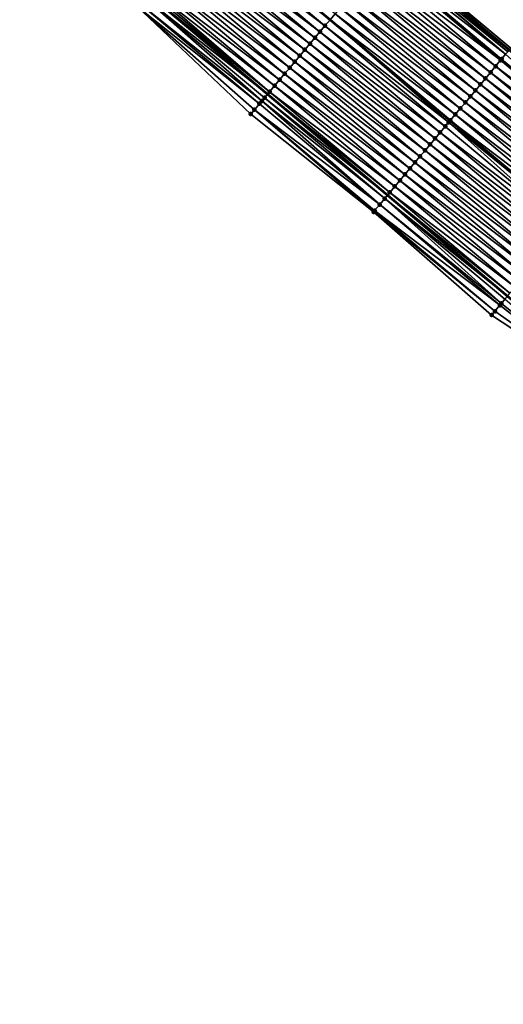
# Model space of a CAD drawing. Header units: feet. Extents: x 2007189 to 2022806, y 818621 to 837694.
# Tile 366 of 656: x 2016335 to 2016397, y 819333 to 819459. Entities that reach past the tile are written whole.
import ezdxf

# ---------------------------------------------------------------- set-up
doc = ezdxf.new("R2010")
doc.units = ezdxf.units.FT
doc.header["$MEASUREMENT"] = 0
for name, color, linetype, lineweight in [('EP_Travel Lane', 172, 'Continuous', 53), ('Road Shots', 141, 'Continuous', 100), ('Road X-Section', 40, 'Continuous', 13), ('STRIPING', 60, 'Continuous', 53)]:
    doc.layers.add(name, color=color, linetype=linetype, lineweight=lineweight)
doc.layers.add('I-77-MM17-21_SB-Surface-Border', color=7, linetype='Continuous')
doc.layers.add('I-77-MM17-21_SB-Surface-TIN', color=7, linetype='Continuous')

msp = doc.modelspace()

# ---------------------------------------------------------------- linework, layer by layer
at = {"layer": 'EP_Travel Lane'}
for points in [[(2016183.28467098, 819634.8907298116, 265.2329252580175), (2016198.596788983, 819622.027194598, 265.4946617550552), (2016213.909148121, 819609.1634568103, 265.7324263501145), (2016229.221533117, 819596.2996972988, 265.9676188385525), (2016244.533497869, 819583.4362908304, 266.2445913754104), (2016259.891310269, 819570.5225203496, 266.5224277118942), (2016275.139457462, 819557.5830874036, 266.7775376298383), (2016290.339732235, 819544.7140810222, 267.0380516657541), (2016305.665004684, 819531.8657909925, 267.2780565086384), (2016320.990131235, 819519.0176232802, 267.5331981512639), (2016336.315276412, 819506.1694399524, 267.7863999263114), (2016351.640517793, 819493.3211759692, 268.0296295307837), (2016366.965729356, 819480.4729369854, 268.2759543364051), (2016382.290939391, 819467.6246992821, 268.5224309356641), (2016397.61622734, 819454.7763962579, 268.7608351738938), (2016412.941223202, 819441.9283381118, 269.0295195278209), (2016428.266222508, 819429.0802770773, 269.2978479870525), (2016443.593150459, 819416.2294417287, 269.5617281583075), (2016458.915161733, 819403.3778103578, 269.829784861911), (2016474.237198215, 819390.526157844, 270.0952103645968), (2016489.559565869, 819377.674227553, 270.3261203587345), (2016504.881901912, 819364.8223237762, 270.560315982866)], [(2016183.202506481, 819603.6958262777, 265.0733781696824), (2016198.532178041, 819590.8528946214, 265.3209503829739), (2016213.861730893, 819578.010062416, 265.5803117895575), (2016229.191185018, 819565.1673129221, 265.8494773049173), (2016244.475745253, 819552.3482420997, 266.109085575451), (2016259.723848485, 819539.4088464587, 266.3687006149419), (2016275.026740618, 819526.4409849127, 266.6317051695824), (2016290.321655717, 819513.5564593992, 266.8704071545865), (2016305.616230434, 819500.6722206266, 267.1444673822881), (2016320.911125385, 819487.787712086, 267.3852626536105), (2016336.205997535, 819474.9032227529, 267.6284244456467), (2016351.500970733, 819462.0186482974, 267.8610853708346), (2016366.795694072, 819449.1342843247, 268.119710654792), (2016382.090362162, 819436.2499668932, 268.384071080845), (2016397.385141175, 819423.36555602, 268.6369120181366), (2016412.679787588, 819410.4812568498, 268.9035286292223), (2016427.977844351, 819397.6047015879, 269.161421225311), (2016443.300191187, 819384.7528080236, 269.3954837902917), (2016458.622623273, 819371.9008429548, 269.6206614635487), (2016473.944835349, 819359.0490624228, 269.8687680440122), (2016489.266939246, 819346.1973726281, 270.128160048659), (2016504.589087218, 819333.3456458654, 270.3829531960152)]]:
    msp.add_polyline3d(points, dxfattribs=at)
at = {"layer": 'I-77-MM17-21_SB-Surface-Border', "color": 3, "linetype": 'Continuous', "lineweight": -3}
for points in [[(2016183.460804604, 819635.1003761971, 265.2332455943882), (2016199.312859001, 819622.879429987, 265.4920209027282), (2016214.727341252, 819610.137190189, 265.7272301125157), (2016230.039247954, 819597.2725477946, 265.9470665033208), (2016245.994143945, 819585.1737806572, 266.1947624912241), (2016260.712779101, 819571.4899711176, 266.4927552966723), (2016276.284662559, 819558.9315827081, 266.7249549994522), (2016291.476702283, 819546.069253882, 266.9875041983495), (2016306.159110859, 819532.4549832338, 267.2693192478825), (2016321.162933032, 819519.223718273, 267.5321397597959), (2016337.130822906, 819507.1416154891, 267.7558890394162), (2016351.81332815, 819493.5272637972, 268.0276841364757), (2016367.138531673, 819480.6790315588, 268.2748428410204), (2016382.463761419, 819467.8307773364, 268.519275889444), (2016397.789036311, 819454.9824852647, 268.7590343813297), (2016413.114027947, 819442.1344306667, 269.0281571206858), (2016428.76037423, 819429.6694311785, 269.2843902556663), (2016444.087512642, 819416.8184214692, 269.5406476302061), (2016459.409492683, 819403.9668255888, 269.8124374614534), (2016474.73145874, 819391.1152414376, 270.0856816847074), (2016489.732447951, 819377.8802853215, 270.3232260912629), (2016505.054784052, 819365.0283907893, 270.5578926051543)], [(2016504.315146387, 819333.0189122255, 270.3760323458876), (2016488.99301617, 819345.8706340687, 270.1199002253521), (2016473.097372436, 819358.0378913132, 269.8274183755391), (2016457.396885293, 819370.4383548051, 269.5624527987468), (2016441.672799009, 819382.8112668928, 269.3274584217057), (2016426.79828295, 819396.1974727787, 269.1138127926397), (2016412.169920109, 819409.8727367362, 268.8853118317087), (2016395.360763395, 819420.9494025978, 268.5602324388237), (2016380.304748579, 819434.1189575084, 268.3252186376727), (2016364.656033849, 819446.5807198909, 268.0479512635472), (2016350.114952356, 819460.364253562, 267.801350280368), (2016335.247964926, 819473.7593316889, 267.5690900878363), (2016320.019028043, 819486.7226995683, 267.3377626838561), (2016303.152086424, 819497.730594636, 267.0205578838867), (2016290.260975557, 819513.4840252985, 266.8675688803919), (2016274.061169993, 819525.2883479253, 266.5848943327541), (2016259.111439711, 819538.6864703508, 266.3334746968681), (2016244.398538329, 819552.257178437, 266.1049946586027), (2016226.980209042, 819562.5331212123, 265.7212940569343), (2016211.883923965, 819575.6538988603, 265.4767556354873), (2016197.786978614, 819589.9652309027, 265.2864947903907), (2016181.556114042, 819601.7345447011, 264.9904818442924)]]:
    msp.add_polyline3d(points, dxfattribs=at)
at = {"layer": 'I-77-MM17-21_SB-Surface-TIN', "color": 128, "linetype": 'Continuous', "lineweight": -3}
for points in [[(2016358.78863263, 819470.7151370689, 268.058184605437), (2016374.756149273, 819458.6333469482, 268.3206250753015), (2016359.430928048, 819471.4815940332, 268.0753059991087)], [(2016375.398423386, 819459.3998222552, 268.3399798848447), (2016359.430928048, 819471.4815940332, 268.0753059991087), (2016374.756149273, 819458.6333469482, 268.3206250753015)], [(2016357.504010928, 819469.1822485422, 268.0271181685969), (2016373.471571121, 819457.1004221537, 268.2850557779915), (2016358.146313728, 819469.9486995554, 268.0434862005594)], [(2016358.146313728, 819469.9486995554, 268.0434862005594), (2016374.113865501, 819457.8668802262, 268.302296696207), (2016358.78863263, 819470.7151370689, 268.058184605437)], [(2016358.146313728, 819469.9486995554, 268.0434862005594), (2016373.471571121, 819457.1004221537, 268.2850557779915), (2016374.113865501, 819457.8668802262, 268.302296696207)], [(2016358.78863263, 819470.7151370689, 268.058184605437), (2016374.113865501, 819457.8668802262, 268.302296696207), (2016374.756149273, 819458.6333469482, 268.3206250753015)], [(2016356.219406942, 819467.6493451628, 267.9942147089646), (2016372.186949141, 819455.5675338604, 268.2540186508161), (2016356.861714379, 819468.4157922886, 268.010101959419)], [(2016356.861714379, 819468.4157922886, 268.010101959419), (2016372.829263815, 819456.3339749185, 268.2691552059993), (2016357.504010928, 819469.1822485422, 268.0271181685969)], [(2016356.861714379, 819468.4157922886, 268.010101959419), (2016372.186949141, 819455.5675338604, 268.2540186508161), (2016372.829263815, 819456.3339749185, 268.2691552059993)], [(2016357.504010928, 819469.1822485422, 268.0271181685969), (2016372.829263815, 819456.3339749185, 268.2691552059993), (2016373.471571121, 819457.1004221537, 268.2850557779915)], [(2016355.57709236, 819466.8829040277, 267.9790683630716), (2016371.544634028, 819454.80109317, 268.2389275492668), (2016356.219406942, 819467.6493451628, 267.9942147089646)], [(2016356.219406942, 819467.6493451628, 267.9942147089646), (2016371.544634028, 819454.80109317, 268.2389275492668), (2016372.186949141, 819455.5675338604, 268.2540186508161)], [(2016381.821203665, 819467.0645400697, 268.529344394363), (2016397.146552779, 819454.2161857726, 268.7614065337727), (2016381.894603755, 819467.1520970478, 268.5296664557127)], [(2016381.894603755, 819467.1520970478, 268.5296664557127), (2016397.409804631, 819454.5302200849, 268.7629862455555), (2016382.290939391, 819467.6246992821, 268.5224309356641)], [(2016381.894603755, 819467.1520970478, 268.5296664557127), (2016397.146552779, 819454.2161857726, 268.7614065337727), (2016397.409804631, 819454.5302200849, 268.7629862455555)], [(2016382.463761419, 819467.8307773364, 268.519275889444), (2016382.290939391, 819467.6246992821, 268.5224309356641), (2016397.61622734, 819454.7763962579, 268.7608351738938)], [(2016397.409804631, 819454.5302200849, 268.7629862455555), (2016397.61622734, 819454.7763962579, 268.7608351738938), (2016382.290939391, 819467.6246992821, 268.5224309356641)], [(2016382.463761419, 819467.8307773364, 268.519275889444), (2016397.61622734, 819454.7763962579, 268.7608351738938), (2016397.789036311, 819454.9824852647, 268.7590343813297)], [(2016354.292500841, 819465.3499901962, 267.9448721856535), (2016370.260001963, 819453.2682133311, 268.2089360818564), (2016354.934791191, 819466.1164516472, 267.9625312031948)], [(2016354.934791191, 819466.1164516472, 267.9625312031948), (2016370.902318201, 819454.0346530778, 268.2239104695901), (2016355.57709236, 819466.8829040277, 267.9790683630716)], [(2016354.934791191, 819466.1164516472, 267.9625312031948), (2016370.260001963, 819453.2682133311, 268.2089360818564), (2016370.902318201, 819454.0346530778, 268.2239104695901)], [(2016355.57709236, 819466.8829040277, 267.9790683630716), (2016370.902318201, 819454.0346530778, 268.2239104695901), (2016371.544634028, 819454.80109317, 268.2389275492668)], [(2016380.536583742, 819465.5316500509, 268.4980938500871), (2016396.504210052, 819453.4497682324, 268.7491784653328), (2016381.178862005, 819466.2981216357, 268.5170059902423)], [(2016381.178862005, 819466.2981216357, 268.5170059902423), (2016396.636812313, 819453.6079977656, 268.7524093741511), (2016381.346879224, 819466.4986153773, 268.521345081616)], [(2016381.178862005, 819466.2981216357, 268.5170059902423), (2016396.504210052, 819453.4497682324, 268.7491784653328), (2016396.636812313, 819453.6079977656, 268.7524093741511)], [(2016381.346879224, 819466.4986153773, 268.521345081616), (2016397.146552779, 819454.2161857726, 268.7614065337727), (2016381.821203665, 819467.0645400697, 268.529344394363)], [(2016381.346879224, 819466.4986153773, 268.521345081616), (2016396.636812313, 819453.6079977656, 268.7524093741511), (2016397.146552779, 819454.2161857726, 268.7614065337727)], [(2016353.650207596, 819464.5835311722, 267.9275133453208), (2016369.617691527, 819452.5017687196, 268.1933600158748), (2016354.292500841, 819465.3499901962, 267.9448721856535)], [(2016354.292500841, 819465.3499901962, 267.9448721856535), (2016369.617691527, 819452.5017687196, 268.1933600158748), (2016370.260001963, 819453.2682133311, 268.2089360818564)], [(2016379.252016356, 819463.9987159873, 268.461395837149), (2016395.219602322, 819451.9168679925, 268.7166632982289), (2016379.894300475, 819464.7651826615, 268.4797006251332)], [(2016379.894300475, 819464.7651826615, 268.4797006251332), (2016395.861912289, 819452.6833129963, 268.7322881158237), (2016380.536583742, 819465.5316500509, 268.4980938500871)], [(2016379.894300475, 819464.7651826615, 268.4797006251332), (2016395.219602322, 819451.9168679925, 268.7166632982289), (2016395.861912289, 819452.6833129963, 268.7322881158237)], [(2016380.536583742, 819465.5316500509, 268.4980938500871), (2016395.861912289, 819452.6833129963, 268.7322881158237), (2016396.504210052, 819453.4497682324, 268.7491784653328)], [(2016352.365618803, 819463.050615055, 267.8930344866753), (2016368.333072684, 819450.9688777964, 268.1619976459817), (2016353.007907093, 819463.8170782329, 267.9109070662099)], [(2016353.007907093, 819463.8170782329, 267.9109070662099), (2016368.97538207, 819451.7353232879, 268.1776825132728), (2016353.650207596, 819464.5835311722, 267.9275133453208)], [(2016353.007907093, 819463.8170782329, 267.9109070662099), (2016368.333072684, 819450.9688777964, 268.1619976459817), (2016368.97538207, 819451.7353232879, 268.1776825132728)], [(2016353.650207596, 819464.5835311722, 267.9275133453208), (2016368.97538207, 819451.7353232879, 268.1776825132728), (2016369.617691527, 819452.5017687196, 268.1933600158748)], [(2016378.609734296, 819463.2322475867, 268.4428775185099), (2016394.577296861, 819451.1504192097, 268.700571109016), (2016379.252016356, 819463.9987159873, 268.461395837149)], [(2016379.252016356, 819463.9987159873, 268.461395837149), (2016394.577296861, 819451.1504192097, 268.700571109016), (2016395.219602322, 819451.9168679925, 268.7166632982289)], [(2016351.723379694, 819462.2841106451, 267.8700622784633), (2016351.500970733, 819462.0186482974, 267.8610853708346), (2016367.048486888, 819449.435959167, 268.1272085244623)], [(2016351.723379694, 819462.2841106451, 267.8700622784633), (2016367.048486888, 819449.435959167, 268.1272085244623), (2016351.922467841, 819462.5217291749, 267.8776580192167)], [(2016351.922467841, 819462.5217291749, 267.8776580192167), (2016367.690772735, 819450.2024243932, 268.145334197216), (2016352.365618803, 819463.050615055, 267.8930344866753)], [(2016351.922467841, 819462.5217291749, 267.8776580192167), (2016367.048486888, 819449.435959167, 268.1272085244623), (2016367.690772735, 819450.2024243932, 268.145334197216)], [(2016352.365618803, 819463.050615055, 267.8930344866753), (2016367.690772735, 819450.2024243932, 268.145334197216), (2016368.333072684, 819450.9688777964, 268.1619976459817)], [(2016377.325216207, 819461.6992721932, 268.4010677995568), (2016393.292725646, 819449.6174883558, 268.6642695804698), (2016377.967467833, 819462.4657661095, 268.422741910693)], [(2016377.967467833, 819462.4657661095, 268.422741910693), (2016393.935010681, 819450.3839542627, 268.6824796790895), (2016378.609734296, 819463.2322475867, 268.4428775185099)], [(2016377.967467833, 819462.4657661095, 268.422741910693), (2016393.292725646, 819449.6174883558, 268.6642695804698), (2016393.935010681, 819450.3839542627, 268.6824796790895)], [(2016378.609734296, 819463.2322475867, 268.4428775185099), (2016393.935010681, 819450.3839542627, 268.6824796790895), (2016394.577296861, 819451.1504192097, 268.700571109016)], [(2016350.438979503, 819460.7510364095, 267.8160272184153), (2016366.06927297, 819448.2673885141, 268.097748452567), (2016351.081169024, 819461.5175823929, 267.8441412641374)], [(2016351.081169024, 819461.5175823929, 267.8441412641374), (2016366.795694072, 819449.1342843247, 268.119710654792), (2016351.500970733, 819462.0186482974, 267.8610853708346)], [(2016351.081169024, 819461.5175823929, 267.8441412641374), (2016366.406209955, 819448.6694864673, 268.1081585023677), (2016366.795694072, 819449.1342843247, 268.119710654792)], [(2016351.081169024, 819461.5175823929, 267.8441412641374), (2016366.06927297, 819448.2673885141, 268.097748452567), (2016366.406209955, 819448.6694864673, 268.1081585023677)], [(2016367.048486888, 819449.435959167, 268.1272085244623), (2016351.500970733, 819462.0186482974, 267.8610853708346), (2016366.795694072, 819449.1342843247, 268.119710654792)], [(2016376.040693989, 819460.1663002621, 268.3596862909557), (2016392.008179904, 819448.0845361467, 268.6253268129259), (2016376.682960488, 819460.9327817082, 268.3798180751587)], [(2016376.682960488, 819460.9327817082, 268.3798180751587), (2016392.650451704, 819448.8510131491, 268.6449092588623), (2016377.325216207, 819461.6992721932, 268.4010677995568)], [(2016376.682960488, 819460.9327817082, 268.3798180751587), (2016392.008179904, 819448.0845361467, 268.6253268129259), (2016392.650451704, 819448.8510131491, 268.6449092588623)], [(2016377.325216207, 819461.6992721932, 268.4010677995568), (2016392.650451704, 819448.8510131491, 268.6449092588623), (2016393.292725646, 819449.6174883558, 268.6642695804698)], [(2016350.438979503, 819460.7510364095, 267.8160272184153), (2016350.114952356, 819460.364253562, 267.801350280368), (2016365.763946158, 819447.9030027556, 268.0877464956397)], [(2016350.114952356, 819460.364253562, 267.801350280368), (2016365.121701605, 819447.1365029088, 268.0653389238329), (2016365.763946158, 819447.9030027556, 268.0877464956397)], [(2016350.114952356, 819460.364253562, 267.801350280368), (2016364.656033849, 819446.5807198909, 268.0479512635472), (2016365.121701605, 819447.1365029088, 268.0653389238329)], [(2016350.438979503, 819460.7510364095, 267.8160272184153), (2016365.763946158, 819447.9030027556, 268.0877464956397), (2016366.06927297, 819448.2673885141, 268.097748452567)], [(2016375.398423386, 819459.3998222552, 268.3399798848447), (2016391.365896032, 819447.318069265, 268.6069961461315), (2016376.040693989, 819460.1663002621, 268.3596862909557)], [(2016376.040693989, 819460.1663002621, 268.3596862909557), (2016391.365896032, 819447.318069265, 268.6069961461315), (2016392.008179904, 819448.0845361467, 268.6253268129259)], [(2016374.113865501, 819457.8668802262, 268.302296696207), (2016389.878404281, 819445.5429852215, 268.5649654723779), (2016374.756149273, 819458.6333469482, 268.3206250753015)], [(2016375.398423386, 819459.3998222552, 268.3399798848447), (2016374.756149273, 819458.6333469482, 268.3206250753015), (2016390.723601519, 819446.5516113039, 268.5897687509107)], [(2016390.723601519, 819446.5516113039, 268.5897687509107), (2016374.756149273, 819458.6333469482, 268.3206250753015), (2016390.081314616, 819445.7851467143, 268.5717396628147)], [(2016389.878404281, 819445.5429852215, 268.5649654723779), (2016390.081314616, 819445.7851467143, 268.5717396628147), (2016374.756149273, 819458.6333469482, 268.3206250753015)], [(2016375.398423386, 819459.3998222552, 268.3399798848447), (2016390.723601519, 819446.5516113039, 268.5897687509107), (2016391.365896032, 819447.318069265, 268.6069961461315)], [(2016372.829263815, 819456.3339749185, 268.2691552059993), (2016388.796815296, 819444.2521558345, 268.5279960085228), (2016373.471571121, 819457.1004221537, 268.2850557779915)], [(2016373.471571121, 819457.1004221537, 268.2850557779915), (2016389.439067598, 819445.0186491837, 268.5496002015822), (2016374.113865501, 819457.8668802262, 268.302296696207)], [(2016373.471571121, 819457.1004221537, 268.2850557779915), (2016388.796815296, 819444.2521558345, 268.5279960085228), (2016389.439067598, 819445.0186491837, 268.5496002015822)], [(2016374.113865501, 819457.8668802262, 268.302296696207), (2016389.439067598, 819445.0186491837, 268.5496002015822), (2016389.878404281, 819445.5429852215, 268.5649654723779)], [(2016372.186949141, 819455.5675338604, 268.2540186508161), (2016388.154501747, 819443.4857138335, 268.5127425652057), (2016372.829263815, 819456.3339749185, 268.2691552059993)], [(2016372.829263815, 819456.3339749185, 268.2691552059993), (2016388.154501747, 819443.4857138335, 268.5127425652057), (2016388.796815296, 819444.2521558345, 268.5279960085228)], [(2016370.902318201, 819454.0346530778, 268.2239104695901), (2016386.86981402, 819441.9528806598, 268.4885222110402), (2016371.544634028, 819454.80109317, 268.2389275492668)], [(2016371.544634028, 819454.80109317, 268.2389275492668), (2016387.512159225, 819442.7192961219, 268.5004932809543), (2016372.186949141, 819455.5675338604, 268.2540186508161)], [(2016371.544634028, 819454.80109317, 268.2389275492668), (2016386.86981402, 819441.9528806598, 268.4885222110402), (2016387.512159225, 819442.7192961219, 268.5004932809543)], [(2016372.186949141, 819455.5675338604, 268.2540186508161), (2016387.512159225, 819442.7192961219, 268.5004932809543), (2016388.154501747, 819443.4857138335, 268.5127425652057)], [(2016370.260001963, 819453.2682133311, 268.2089360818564), (2016386.227475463, 819441.1864596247, 268.4758618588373), (2016370.902318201, 819454.0346530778, 268.2239104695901)], [(2016370.902318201, 819454.0346530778, 268.2239104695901), (2016386.227475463, 819441.1864596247, 268.4758618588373), (2016386.86981402, 819441.9528806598, 268.4885222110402)], [(2016395.861912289, 819452.6833129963, 268.7322881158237), (2016411.829253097, 819440.6016705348, 269.0129710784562), (2016396.504210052, 819453.4497682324, 268.7491784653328)], [(2016396.504210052, 819453.4497682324, 268.7491784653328), (2016411.829253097, 819440.6016705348, 269.0129710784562), (2016396.636812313, 819453.6079977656, 268.7524093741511)], [(2016396.636812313, 819453.6079977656, 268.7524093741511), (2016412.062085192, 819440.8795182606, 269.0195383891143), (2016397.146552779, 819454.2161857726, 268.7614065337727)], [(2016396.636812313, 819453.6079977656, 268.7524093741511), (2016411.829253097, 819440.6016705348, 269.0129710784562), (2016412.062085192, 819440.8795182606, 269.0195383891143)], [(2016368.97538207, 819451.7353232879, 268.1776825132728), (2016384.942813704, 819439.6536046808, 268.4489489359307), (2016369.617691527, 819452.5017687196, 268.1933600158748)], [(2016369.617691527, 819452.5017687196, 268.1933600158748), (2016385.585143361, 819440.4200331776, 268.4625321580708), (2016370.260001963, 819453.2682133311, 268.2089360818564)], [(2016369.617691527, 819452.5017687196, 268.1933600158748), (2016384.942813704, 819439.6536046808, 268.4489489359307), (2016385.585143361, 819440.4200331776, 268.4625321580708)], [(2016370.260001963, 819453.2682133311, 268.2089360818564), (2016385.585143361, 819440.4200331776, 268.4625321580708), (2016386.227475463, 819441.1864596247, 268.4758618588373)], [(2016395.219602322, 819451.9168679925, 268.7166632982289), (2016411.186976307, 819439.8351977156, 268.9939062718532), (2016395.861912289, 819452.6833129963, 268.7322881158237)], [(2016395.861912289, 819452.6833129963, 268.7322881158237), (2016411.186976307, 819439.8351977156, 268.9939062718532), (2016411.829253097, 819440.6016705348, 269.0129710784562)], [(2016367.690772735, 819450.2024243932, 268.145334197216), (2016383.658154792, 819438.1207473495, 268.4217407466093), (2016368.333072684, 819450.9688777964, 268.1619976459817)], [(2016368.333072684, 819450.9688777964, 268.1619976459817), (2016384.300482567, 819438.8871774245, 268.4355191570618), (2016368.97538207, 819451.7353232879, 268.1776825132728)], [(2016368.333072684, 819450.9688777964, 268.1619976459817), (2016383.658154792, 819438.1207473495, 268.4217407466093), (2016384.300482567, 819438.8871774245, 268.4355191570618)], [(2016368.97538207, 819451.7353232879, 268.1776825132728), (2016384.300482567, 819438.8871774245, 268.4355191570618), (2016384.942813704, 819439.6536046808, 268.4489489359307)], [(2016393.935010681, 819450.3839542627, 268.6824796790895), (2016409.902379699, 819438.3022881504, 268.9602382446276), (2016394.577296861, 819451.1504192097, 268.700571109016)], [(2016394.577296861, 819451.1504192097, 268.700571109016), (2016410.544684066, 819439.0687378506, 268.9764436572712), (2016395.219602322, 819451.9168679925, 268.7166632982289)], [(2016394.577296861, 819451.1504192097, 268.700571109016), (2016409.902379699, 819438.3022881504, 268.9602382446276), (2016410.544684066, 819439.0687378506, 268.9764436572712)], [(2016395.219602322, 819451.9168679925, 268.7166632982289), (2016410.544684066, 819439.0687378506, 268.9764436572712), (2016411.186976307, 819439.8351977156, 268.9939062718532)], [(2016367.048486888, 819449.435959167, 268.1272085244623), (2016383.015848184, 819437.3542995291, 268.4057675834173), (2016367.690772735, 819450.2024243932, 268.145334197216)], [(2016367.690772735, 819450.2024243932, 268.145334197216), (2016383.015848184, 819437.3542995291, 268.4057675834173), (2016383.658154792, 819438.1207473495, 268.4217407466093)], [(2016392.650451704, 819448.8510131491, 268.6449092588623), (2016408.617783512, 819436.769378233, 268.926526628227), (2016393.292725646, 819449.6174883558, 268.6642695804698)], [(2016393.292725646, 819449.6174883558, 268.6642695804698), (2016409.260083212, 819437.535831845, 268.9432158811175), (2016393.935010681, 819450.3839542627, 268.6824796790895)], [(2016393.292725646, 819449.6174883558, 268.6642695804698), (2016408.617783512, 819436.769378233, 268.926526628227), (2016409.260083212, 819437.535831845, 268.9432158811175)], [(2016393.935010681, 819450.3839542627, 268.6824796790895), (2016409.260083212, 819437.535831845, 268.9432158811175), (2016409.902379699, 819438.3022881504, 268.9602382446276)], [(2016366.06927297, 819448.2673885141, 268.097748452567), (2016381.731212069, 819435.8214230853, 268.3761955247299), (2016366.406209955, 819448.6694864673, 268.1081585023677)], [(2016366.406209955, 819448.6694864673, 268.1081585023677), (2016382.090362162, 819436.2499668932, 268.384071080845), (2016366.795694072, 819449.1342843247, 268.119710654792)], [(2016366.406209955, 819448.6694864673, 268.1081585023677), (2016381.731212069, 819435.8214230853, 268.3761955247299), (2016382.090362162, 819436.2499668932, 268.384071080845)], [(2016367.048486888, 819449.435959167, 268.1272085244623), (2016366.795694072, 819449.1342843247, 268.119710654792), (2016382.373536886, 819436.58785564, 268.3902806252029)], [(2016382.373536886, 819436.58785564, 268.3902806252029), (2016366.795694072, 819449.1342843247, 268.119710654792), (2016382.090362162, 819436.2499668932, 268.384071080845)], [(2016367.048486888, 819449.435959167, 268.1272085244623), (2016382.373536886, 819436.58785564, 268.3902806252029), (2016383.015848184, 819437.3542995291, 268.4057675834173)], [(2016392.008179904, 819448.0845361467, 268.6253268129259), (2016407.975476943, 819436.0029303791, 268.9105495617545), (2016392.650451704, 819448.8510131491, 268.6449092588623)], [(2016392.650451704, 819448.8510131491, 268.6449092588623), (2016407.975476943, 819436.0029303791, 268.9105495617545), (2016408.617783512, 819436.769378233, 268.926526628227)], [(2016365.121701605, 819447.1365029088, 268.0653389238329), (2016364.656033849, 819446.5807198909, 268.0479512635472), (2016380.304748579, 819434.1189575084, 268.3252186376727)], [(2016365.121701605, 819447.1365029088, 268.0653389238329), (2016381.088937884, 819435.0549480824, 268.3568604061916), (2016365.763946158, 819447.9030027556, 268.0877464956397)], [(2016365.121701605, 819447.1365029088, 268.0653389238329), (2016380.446723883, 819434.2884226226, 268.3312847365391), (2016381.088937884, 819435.0549480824, 268.3568604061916)], [(2016365.121701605, 819447.1365029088, 268.0653389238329), (2016380.304748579, 819434.1189575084, 268.3252186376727), (2016380.446723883, 819434.2884226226, 268.3312847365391)], [(2016365.763946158, 819447.9030027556, 268.0877464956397), (2016381.088937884, 819435.0549480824, 268.3568604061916), (2016366.06927297, 819448.2673885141, 268.097748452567)], [(2016366.06927297, 819448.2673885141, 268.097748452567), (2016381.088937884, 819435.0549480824, 268.3568604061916), (2016381.731212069, 819435.8214230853, 268.3761955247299)], [(2016390.723601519, 819446.5516113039, 268.5897687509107), (2016406.690878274, 819434.4700225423, 268.8770952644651), (2016391.365896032, 819447.318069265, 268.6069961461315)], [(2016391.365896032, 819447.318069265, 268.6069961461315), (2016407.333180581, 819435.2364739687, 268.8935142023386), (2016392.008179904, 819448.0845361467, 268.6253268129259)], [(2016391.365896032, 819447.318069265, 268.6069961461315), (2016406.690878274, 819434.4700225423, 268.8770952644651), (2016407.333180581, 819435.2364739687, 268.8935142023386)], [(2016392.008179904, 819448.0845361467, 268.6253268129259), (2016407.333180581, 819435.2364739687, 268.8935142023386), (2016407.975476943, 819436.0029303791, 268.9105495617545)], [(2016389.878404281, 819445.5429852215, 268.5649654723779), (2016405.406293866, 819432.9371024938, 268.8421491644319), (2016390.081314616, 819445.7851467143, 268.5717396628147)], [(2016390.723601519, 819446.5516113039, 268.5897687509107), (2016390.081314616, 819445.7851467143, 268.5717396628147), (2016406.048581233, 819433.7035667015, 268.8601303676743)], [(2016406.048581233, 819433.7035667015, 268.8601303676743), (2016390.081314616, 819445.7851467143, 268.5717396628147), (2016405.406293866, 819432.9371024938, 268.8421491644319)], [(2016390.723601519, 819446.5516113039, 268.5897687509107), (2016406.048581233, 819433.7035667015, 268.8601303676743), (2016406.690878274, 819434.4700225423, 268.8770952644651)], [(2016388.796815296, 819444.2521558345, 268.5279960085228), (2016404.764020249, 819432.1706272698, 268.8227684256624), (2016389.439067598, 819445.0186491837, 268.5496002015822)], [(2016389.439067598, 819445.0186491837, 268.5496002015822), (2016404.764020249, 819432.1706272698, 268.8227684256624), (2016389.878404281, 819445.5429852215, 268.5649654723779)], [(2016389.878404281, 819445.5429852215, 268.5649654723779), (2016404.764020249, 819432.1706272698, 268.8227684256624), (2016405.406293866, 819432.9371024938, 268.8421491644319)], [(2016387.512159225, 819442.7192961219, 268.5004932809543), (2016403.47942954, 819430.6377127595, 268.7884887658), (2016388.154501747, 819443.4857138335, 268.5127425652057)], [(2016388.154501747, 819443.4857138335, 268.5127425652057), (2016404.121739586, 819431.404157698, 268.8041052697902), (2016388.796815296, 819444.2521558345, 268.5279960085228)], [(2016388.154501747, 819443.4857138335, 268.5127425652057), (2016403.47942954, 819430.6377127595, 268.7884887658), (2016404.121739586, 819431.404157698, 268.8041052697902)], [(2016388.796815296, 819444.2521558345, 268.5279960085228), (2016404.121739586, 819431.404157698, 268.8041052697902), (2016404.764020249, 819432.1706272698, 268.8227684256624)], [(2016386.86981402, 819441.9528806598, 268.4885222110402), (2016402.837094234, 819429.8712889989, 268.7754915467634), (2016387.512159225, 819442.7192961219, 268.5004932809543)], [(2016387.512159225, 819442.7192961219, 268.5004932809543), (2016402.837094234, 819429.8712889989, 268.7754915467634), (2016403.47942954, 819430.6377127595, 268.7884887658)], [(2016385.585143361, 819440.4200331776, 268.4625321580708), (2016401.552438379, 819428.3384291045, 268.747966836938), (2016386.227475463, 819441.1864596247, 268.4758618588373)], [(2016386.227475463, 819441.1864596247, 268.4758618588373), (2016402.194759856, 819429.1048644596, 268.7623980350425), (2016386.86981402, 819441.9528806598, 268.4885222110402)], [(2016386.227475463, 819441.1864596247, 268.4758618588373), (2016401.552438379, 819428.3384291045, 268.747966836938), (2016402.194759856, 819429.1048644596, 268.7623980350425)], [(2016386.86981402, 819441.9528806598, 268.4885222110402), (2016402.194759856, 819429.1048644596, 268.7623980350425), (2016402.837094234, 819429.8712889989, 268.7754915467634)], [(2016384.300482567, 819438.8871774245, 268.4355191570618), (2016400.26781963, 819426.8055381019, 268.7165946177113), (2016384.942813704, 819439.6536046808, 268.4489489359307)], [(2016384.942813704, 819439.6536046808, 268.4489489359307), (2016400.910122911, 819427.5719887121, 268.7329125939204), (2016385.585143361, 819440.4200331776, 268.4625321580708)], [(2016384.942813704, 819439.6536046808, 268.4489489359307), (2016400.26781963, 819426.8055381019, 268.7165946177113), (2016400.910122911, 819427.5719887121, 268.7329125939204)], [(2016385.585143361, 819440.4200331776, 268.4625321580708), (2016400.910122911, 819427.5719887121, 268.7329125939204), (2016401.552438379, 819428.3384291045, 268.747966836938)], [(2016383.658154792, 819438.1207473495, 268.4217407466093), (2016399.625526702, 819426.039078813, 268.699203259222), (2016384.300482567, 819438.8871774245, 268.4355191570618)], [(2016384.300482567, 819438.8871774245, 268.4355191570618), (2016399.625526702, 819426.039078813, 268.699203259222), (2016400.26781963, 819426.8055381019, 268.7165946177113)], [(2016382.373536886, 819436.58785564, 268.3902806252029), (2016398.340934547, 819424.5061655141, 268.6650734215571), (2016383.015848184, 819437.3542995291, 268.4057675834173)], [(2016383.015848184, 819437.3542995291, 268.4057675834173), (2016398.983232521, 819425.2726205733, 268.6819416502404), (2016383.658154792, 819438.1207473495, 268.4217407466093)], [(2016383.015848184, 819437.3542995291, 268.4057675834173), (2016398.340934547, 819424.5061655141, 268.6650734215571), (2016398.983232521, 819425.2726205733, 268.6819416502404)], [(2016383.658154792, 819438.1207473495, 268.4217407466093), (2016398.983232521, 819425.2726205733, 268.6819416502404), (2016399.625526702, 819426.039078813, 268.699203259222)], [(2016381.088937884, 819435.0549480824, 268.3568604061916), (2016396.600470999, 819422.4290971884, 268.6106470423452), (2016381.731212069, 819435.8214230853, 268.3761955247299)], [(2016381.731212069, 819435.8214230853, 268.3761955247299), (2016397.385141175, 819423.36555602, 268.6369120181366), (2016382.090362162, 819436.2499668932, 268.384071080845)], [(2016381.731212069, 819435.8214230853, 268.3761955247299), (2016397.056385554, 819422.9732160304, 268.6264682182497), (2016397.385141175, 819423.36555602, 268.6369120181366)], [(2016381.731212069, 819435.8214230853, 268.3761955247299), (2016396.600470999, 819422.4290971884, 268.6106470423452), (2016397.056385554, 819422.9732160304, 268.6264682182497)], [(2016382.373536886, 819436.58785564, 268.3902806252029), (2016382.090362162, 819436.2499668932, 268.384071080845), (2016397.698649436, 819423.739699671, 268.6468714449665)], [(2016397.698649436, 819423.739699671, 268.6468714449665), (2016382.090362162, 819436.2499668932, 268.384071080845), (2016397.385141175, 819423.36555602, 268.6369120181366)], [(2016382.373536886, 819436.58785564, 268.3902806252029), (2016397.698649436, 819423.739699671, 268.6468714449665), (2016398.340934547, 819424.5061655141, 268.6650734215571)], [(2016380.446723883, 819434.2884226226, 268.3312847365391), (2016396.414147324, 819422.2067108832, 268.6034050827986), (2016381.088937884, 819435.0549480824, 268.3568604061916)], [(2016381.088937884, 819435.0549480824, 268.3568604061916), (2016396.414147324, 819422.2067108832, 268.6034050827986), (2016396.600470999, 819422.4290971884, 268.6106470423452)], [(2016380.446723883, 819434.2884226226, 268.3312847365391), (2016380.304748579, 819434.1189575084, 268.3252186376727), (2016395.771937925, 819421.4401815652, 268.5773524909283)], [(2016380.304748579, 819434.1189575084, 268.3252186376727), (2016395.360763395, 819420.9494025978, 268.5602324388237), (2016395.771937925, 819421.4401815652, 268.5773524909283)], [(2016380.446723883, 819434.2884226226, 268.3312847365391), (2016395.771937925, 819421.4401815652, 268.5773524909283), (2016396.414147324, 819422.2067108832, 268.6034050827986)], [(2016395.771937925, 819421.4401815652, 268.5773524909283), (2016412.169920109, 819409.8727367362, 268.8853118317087), (2016396.414147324, 819422.2067108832, 268.6034050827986)], [(2016396.414147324, 819422.2067108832, 268.6034050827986), (2016412.169920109, 819409.8727367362, 268.8853118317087), (2016396.600470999, 819422.4290971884, 268.6106470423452)], [(2016396.600470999, 819422.4290971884, 268.6106470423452), (2016412.169920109, 819409.8727367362, 268.8853118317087), (2016397.056385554, 819422.9732160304, 268.6264682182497)], [(2016395.771937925, 819421.4401815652, 268.5773524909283), (2016395.360763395, 819420.9494025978, 268.5602324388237), (2016412.169920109, 819409.8727367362, 268.8853118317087)]]:
    msp.add_3dface(points, dxfattribs=at)
at = {"layer": 'Road Shots', "lineweight": 100}
for p in [(2016373.471571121, 819457.1004221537, 268.2850557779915), (2016374.113865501, 819457.8668802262, 268.302296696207), (2016372.829263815, 819456.3339749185, 268.2691552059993), (2016371.544634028, 819454.80109317, 268.2389275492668), (2016372.186949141, 819455.5675338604, 268.2540186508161), (2016370.902318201, 819454.0346530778, 268.2239104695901), (2016396.504210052, 819453.4497682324, 268.7491784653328), (2016396.636812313, 819453.6079977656, 268.7524093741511), (2016369.617691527, 819452.5017687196, 268.1933600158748), (2016370.260001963, 819453.2682133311, 268.2089360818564), (2016395.861912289, 819452.6833129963, 268.7322881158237), (2016368.333072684, 819450.9688777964, 268.1619976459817), (2016368.97538207, 819451.7353232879, 268.1776825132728), (2016394.577296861, 819451.1504192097, 268.700571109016), (2016395.219602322, 819451.9168679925, 268.7166632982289), (2016367.690772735, 819450.2024243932, 268.145334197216), (2016393.292725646, 819449.6174883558, 268.6642695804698), (2016393.935010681, 819450.3839542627, 268.6824796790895), (2016366.406209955, 819448.6694864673, 268.1081585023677), (2016367.048486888, 819449.435959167, 268.1272085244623), (2016392.650451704, 819448.8510131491, 268.6449092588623), (2016365.121701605, 819447.1365029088, 268.0653389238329), (2016365.763946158, 819447.9030027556, 268.0877464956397), (2016366.06927297, 819448.2673885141, 268.097748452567), (2016391.365896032, 819447.318069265, 268.6069961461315), (2016392.008179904, 819448.0845361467, 268.6253268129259), (2016364.656033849, 819446.5807198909, 268.0479512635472), (2016390.081314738, 819445.7851468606, 268.5717396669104), (2016390.723601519, 819446.5516113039, 268.5897687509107), (2016389.439067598, 819445.0186491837, 268.5496002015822), (2016389.878404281, 819445.5429852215, 268.5649654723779), (2016388.154501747, 819443.4857138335, 268.5127425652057), (2016388.796815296, 819444.2521558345, 268.5279960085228), (2016387.512159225, 819442.7192961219, 268.5004932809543), (2016386.227475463, 819441.1864596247, 268.4758618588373), (2016386.86981402, 819441.9528806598, 268.4885222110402), (2016384.942813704, 819439.6536046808, 268.4489489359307), (2016385.585143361, 819440.4200331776, 268.4625321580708), (2016384.300482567, 819438.8871774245, 268.4355191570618), (2016383.015848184, 819437.3542995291, 268.4057675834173), (2016383.658154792, 819438.1207473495, 268.4217407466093), (2016381.731212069, 819435.8214230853, 268.3761955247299), (2016382.373536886, 819436.58785564, 268.3902806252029), (2016381.088937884, 819435.0549480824, 268.3568604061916), (2016380.304748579, 819434.1189575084, 268.3252186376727), (2016380.446723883, 819434.2884226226, 268.3312847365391), (2016396.414147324, 819422.2067108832, 268.6034050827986), (2016396.600470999, 819422.4290971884, 268.6106470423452), (2016395.360763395, 819420.9494025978, 268.5602324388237), (2016395.771937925, 819421.4401815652, 268.5773524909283)]:
    msp.add_point(p, dxfattribs=at)
at = {"layer": 'Road X-Section', "extrusion": (0.7662579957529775, -0.6424097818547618, 0.01258396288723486), "elevation": 1018638.413983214, "flags": 128}
msp.add_lwpolyline([(1923419.894963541, -12550.9825229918), (1923419.009216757, -12550.97213160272), (1923418.89496354, -12550.97245368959), (1923418.156550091, -12550.98045363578), (1923417.894963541, -12550.98479307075), (1923416.89496354, -12551.00370670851), (1923415.89496354, -12551.02210138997), (1923414.89496354, -12551.04040762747), (1923413.89496354, -12551.05892741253), (1923412.89496354, -12551.07906461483), (1923411.89496354, -12551.10074044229), (1923410.89496354, -12551.12199184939), (1923409.89496354, -12551.14212522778), (1923408.89496354, -12551.16183319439), (1923407.89496354, -12551.18118953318), (1923406.89496354, -12551.19951936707), (1923405.89496354, -12551.21676165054), (1923404.894963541, -12551.23266348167), (1923403.894963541, -12551.24780123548), (1923402.89496354, -12551.26289353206), (1923401.89496354, -12551.27791180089), (1923400.894963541, -12551.29288737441), (1923399.89496354, -12551.30846467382), (1923398.89496354, -12551.32414341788), (1923397.89496354, -12551.33982952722), (1923396.89496354, -12551.35649429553), (1923395.89496354, -12551.3746214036), (1923394.89496354, -12551.39367293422), (1923394.370359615, -12551.40408380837), (1923393.894963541, -12551.41408655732), (1923392.89496354, -12551.43649590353), (1923392.169883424, -12551.4538849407)], dxfattribs=at)
at = {"layer": 'Road X-Section', "extrusion": (0.7662579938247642, -0.6424097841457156, 0.012583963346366), "elevation": 1018658.408218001, "flags": 128}
msp.add_lwpolyline([(1923419.898014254, -12550.99483995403), (1923419.307793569, -12550.99088777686), (1923418.898014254, -12550.99246761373), (1923418.104460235, -12551.00146548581), (1923417.898014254, -12551.00469665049), (1923416.898014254, -12551.02158833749), (1923415.898014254, -12551.03721439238), (1923414.898014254, -12551.05330785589), (1923413.898014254, -12551.07140071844), (1923412.898014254, -12551.08961225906), (1923411.898014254, -12551.10897411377), (1923410.898014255, -12551.12855811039), (1923409.898014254, -12551.14689022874), (1923408.898014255, -12551.16411898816), (1923407.898014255, -12551.18214949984), (1923407.582079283, -12551.1889242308), (1923406.898014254, -12551.20429071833), (1923405.898014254, -12551.22589662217), (1923404.898014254, -12551.24115127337), (1923403.898014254, -12551.25340152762), (1923402.898014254, -12551.26537354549), (1923401.898014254, -12551.27803490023), (1923400.898014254, -12551.29136565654), (1923399.898014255, -12551.3049499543), (1923398.898014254, -12551.31838079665), (1923397.898014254, -12551.33216029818), (1923396.898014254, -12551.34813472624), (1923395.898014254, -12551.36362291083), (1923394.898014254, -12551.37770912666), (1923393.898014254, -12551.3970457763), (1923392.898014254, -12551.42262347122), (1923392.676936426, -12551.42869005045)], dxfattribs=at)
at = {"layer": 'Road X-Section', "extrusion": (0.766257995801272, -0.6424097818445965, 0.01258396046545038), "elevation": 1018678.414088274, "flags": 128}
msp.add_lwpolyline([(1923419.894923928, -12550.9745335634), (1923419.486286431, -12550.97246340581), (1923418.894923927, -12550.97493935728), (1923418.257429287, -12550.98315297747), (1923417.894923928, -12550.98972080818), (1923416.894923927, -12551.00878712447), (1923415.894923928, -12551.02625112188), (1923414.894923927, -12551.04245781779), (1923413.894923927, -12551.05948152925), (1923412.894923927, -12551.07617210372), (1923411.894923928, -12551.09215043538), (1923410.894923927, -12551.10918714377), (1923409.894923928, -12551.12560738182), (1923408.894923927, -12551.14257362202), (1923407.894923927, -12551.16055624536), (1923406.894923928, -12551.17993852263), (1923405.894923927, -12551.19860315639), (1923404.894923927, -12551.21422089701), (1923403.894923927, -12551.22721914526), (1923402.894923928, -12551.24031369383), (1923401.894923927, -12551.2547460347), (1923400.894923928, -12551.26980146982), (1923399.894923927, -12551.28612073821), (1923398.894923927, -12551.30351347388), (1923397.894923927, -12551.32077644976), (1923396.894923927, -12551.3376460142), (1923395.894923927, -12551.35584943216), (1923394.894923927, -12551.37625427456), (1923394.185048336, -12551.3920767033), (1923393.894923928, -12551.39931923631), (1923392.894923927, -12551.42537389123), (1923392.254667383, -12551.44249529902)], dxfattribs=at)
at = {"layer": 'STRIPING'}
msp.add_polyline3d([(2016175.743511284, 819625.9110512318, 265.0394889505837), (2016191.055168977, 819613.0466149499, 265.2839307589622), (2016206.36676912, 819600.1822270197, 265.5340944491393), (2016221.678525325, 819587.3177079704, 265.7687419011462), (2016236.989827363, 819574.4535705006, 266.0485438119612), (2016252.303084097, 819561.5764934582, 266.3270582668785), (2016267.551178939, 819548.6371049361, 266.5875252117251), (2016282.804862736, 819535.7227952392, 266.8444757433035), (2016298.130026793, 819522.874596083, 267.0957226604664), (2016313.455183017, 819510.0264034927, 267.3477829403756), (2016328.780344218, 819497.1782067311, 267.59932602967), (2016344.105654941, 819484.3298846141, 267.8353655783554), (2016359.430928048, 819471.4815940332, 268.0753059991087), (2016374.756149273, 819458.6333469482, 268.3206250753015), (2016390.081314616, 819445.7851467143, 268.5717396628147), (2016405.406293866, 819432.9371024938, 268.8421491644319), (2016420.731313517, 819420.0890244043, 269.108369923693), (2016436.056137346, 819407.2399549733, 269.3728623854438), (2016451.378281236, 819394.3882216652, 269.6275708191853), (2016466.700540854, 819381.5363912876, 269.8702138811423), (2016482.022817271, 819368.6845468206, 270.1111071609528), (2016497.345251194, 819355.8325702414, 270.3355785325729), (2016512.667329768, 819342.980891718, 270.5970966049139)], dxfattribs=at)

doc.saveas('drawing.dxf')
